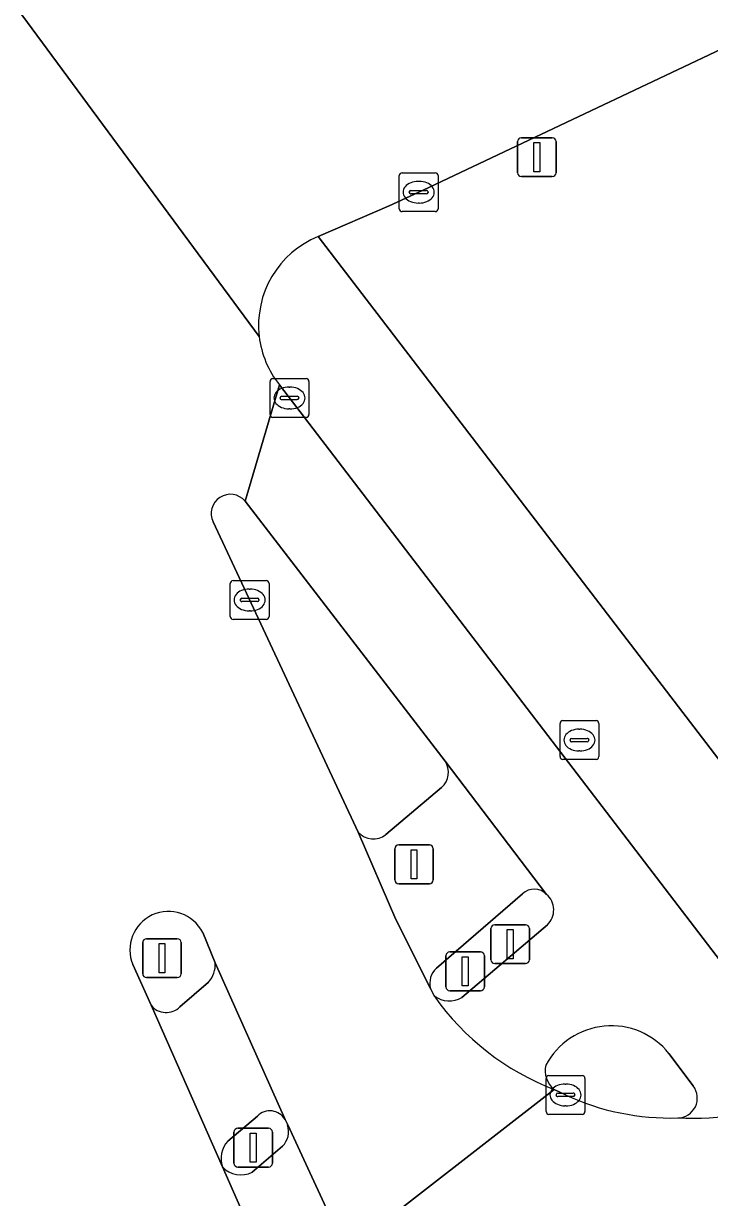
# Model space of a CAD drawing. Extents: x 159039 to 160102, y 381214 to 382524.
# Drawn here: x 159198.04 to 159215.7, y 381288.85 to 381319.08 of the extents above; entities that cross this region are included whole.
import ezdxf

# ---------------------------------------------------------------- set-up
doc = ezdxf.new("R2010")
doc.units = 0
for name, color, linetype in [('IMGEO_Berm_groen', 7, 'Continuous'), ('IMGEO_Brandkraan', 7, 'Continuous'), ('IMGEO_Drukknoppaal', 7, 'Continuous'), ('IMGEO_Fietspad_gesloten', 7, 'Continuous'), ('IMGEO_Kolk', 7, 'Continuous'), ('IMGEO_Lichtmast', 7, 'Continuous'), ('IMGEO_Rijbaan_lokaal_gesloten', 7, 'Continuous'), ('IMGEO_Rijbaan_regionaal_gesloten', 7, 'Continuous'), ('IMGEO_Verkeerseiland_gesloten', 7, 'Continuous'), ('IMGEO_Verkeersregelinstallatiepaal', 7, 'Continuous'), ('IMGEO_Voetpad_gesloten', 7, 'Continuous'), ('IMGEO_Voetpad_open', 7, 'Continuous')]:
    doc.layers.add(name, color=color, linetype=linetype)

msp = doc.modelspace()

# ---------------------------------------------------------------- linework, layer by layer
at = {"layer": 'IMGEO_Berm_groen'}
msp.add_lwpolyline([(159281.002, 381349.59), (159276.504, 381347.102), (159259.828, 381339.216), (159244.02, 381331.744), (159232.721, 381326.338), (159225.919, 381323.116), (159208.328, 381314.79), (159207.455, 381314.381), (159205.625, 381313.592), (159218.979, 381296.165)], dxfattribs=at)
at = {"layer": 'IMGEO_Brandkraan'}
for p, q in [((159211.851, 381300.201), (159211.851, 381301.053)), ((159211.926, 381301.127), (159212.778, 381301.127)), ((159212.852, 381301.053), (159212.852, 381300.201)), ((159212.153, 381300.67), (159212.551, 381300.67)), ((159212.339, 381300.907), (159212.364, 381300.907)), ((159212.11, 381300.621), (159212.11, 381300.633)), ((159212.548, 381300.584), (159212.15, 381300.584)), ((159212.362, 381300.347), (159212.337, 381300.347)), ((159212.594, 381300.633), (159212.594, 381300.621)), ((159212.778, 381300.127), (159211.926, 381300.127))]:
    msp.add_line(p, q, dxfattribs=at)
for points in [[(159211.851, 381300.201), (159211.851, 381301.053)], [(159211.926, 381301.127), (159212.778, 381301.127)], [(159212.852, 381301.053), (159212.852, 381300.201)], [(159212.778, 381300.127), (159211.926, 381300.127)]]:
    msp.add_lwpolyline(points, dxfattribs=at)
for centre, radius, start, end in [((159211.928, 381301.051), 0.0765, 91.552, 178.448), ((159211.928, 381301.051), 0.0765, 91.552, 178.448), ((159212.776, 381301.051), 0.0765, 1.552, 88.448), ((159212.776, 381301.051), 0.0765, 1.552, 88.448), ((159212.15, 381300.63), 0.0403, 85.8775, 175.7526), ((159212.555, 381300.632), 0.0386, 1.7309, 96.639), ((159212.147, 381300.62), 0.0366, 178.938, 274.7102), ((159212.551, 381300.627), 0.043, 264.8664, 352.4533), ((159211.928, 381300.203), 0.0765, 181.552, 268.448), ((159211.928, 381300.203), 0.0765, 181.552, 268.448), ((159212.776, 381300.203), 0.0765, 271.552, 358.448), ((159212.776, 381300.203), 0.0765, 271.552, 358.448)]:
    msp.add_arc(centre, radius, start, end, dxfattribs=at)
for centre, major_axis, ratio, start_param, end_param in [((159212.338, 381300.627), (-0.387, 0.002), 0.722429, 4.712389, 7.853982), ((159212.363, 381300.627), (-0.39, 0.002), 0.717154, 1.570796, 4.712389)]:
    msp.add_ellipse(centre, major_axis=major_axis, ratio=ratio, start_param=start_param, end_param=end_param, dxfattribs=at)
at = {"layer": 'IMGEO_Drukknoppaal'}
for p, q in [((159210.172, 381295.872), (159210.962, 381295.872)), ((159210.962, 381295.872), (159210.172, 381295.872)), ((159210.072, 381294.972), (159210.072, 381295.772)), ((159210.072, 381295.772), (159210.072, 381294.972)), ((159211.062, 381295.772), (159211.062, 381294.972)), ((159211.062, 381294.972), (159211.062, 381295.772)), ((159210.962, 381294.872), (159210.172, 381294.872)), ((159210.172, 381294.872), (159210.962, 381294.872))]:
    msp.add_line(p, q, dxfattribs=at)
msp.add_lwpolyline([(159210.492, 381295.747), (159210.642, 381295.747), (159210.642, 381294.997), (159210.492, 381294.997), (159210.492, 381295.747)], dxfattribs=at)
for centre, start, end in [((159210.172, 381295.772), 90, 180), ((159210.172, 381295.772), 90, 180), ((159210.962, 381295.772), 0, 90), ((159210.962, 381295.772), 360, 90), ((159210.172, 381294.972), 180, 270), ((159210.172, 381294.972), 180, 270), ((159210.962, 381294.972), 270, 0), ((159210.962, 381294.972), 270, 0)]:
    msp.add_arc(centre, 0.1, start, end, dxfattribs=at)
at = {"layer": 'IMGEO_Fietspad_gesloten'}
for points in [[(159204.627, 381309.774), (159203.741, 381306.778), (159208.891, 381300.088), (159211.504, 381296.653)], [(159218.387, 381291.816), (159217.802, 381292.557), (159204.627, 381309.774)], [(159211.526, 381295.869), (159209.325, 381293.998)], [(159214.655, 381292.557), (159215.281, 381291.721)], [(159206.348, 381287.47), (159204.839, 381290.717)], [(159204.707, 381290.168), (159203.927, 381289.504)], [(159203.158, 381289.636), (159204.637, 381286.286)]]:
    msp.add_lwpolyline(points, dxfattribs=at)
for centre, radius, start, end in [((159211.157, 381296.251), 0.531, 313.9801, 49.2347), ((159209, 381294.56), 0.649, 233.3967, 300.0119), ((159214.104, 381297.899), 6.712, 215.1065, 249.0229), ((159213.17, 381291.37), 1.901, 38.6201, 152.2025), ((159212.082, 381292.111), 0.612, 166.1464, 231.4919), ((159214.874, 381291.409), 0.512, 271.0788, 37.472), ((159215.253, 381298.537), 7.649, 267.2313, 291.4942), ((159204.307, 381290.554), 0.556, 315.9643, 16.9968), ((159203.63, 381290.078), 0.647, 223.1508, 297.3693)]:
    msp.add_arc(centre, radius, start, end, dxfattribs=at)
at = {"layer": 'IMGEO_Kolk'}
for p, q in [((159207.712, 381314.308), (159207.712, 381315.16)), ((159207.787, 381315.234), (159208.639, 381315.234)), ((159208.713, 381315.16), (159208.713, 381314.308)), ((159208.2, 381315.014), (159208.225, 381315.014)), ((159207.971, 381314.728), (159207.971, 381314.74)), ((159208.409, 381314.691), (159208.011, 381314.691)), ((159208.014, 381314.777), (159208.412, 381314.777)), ((159208.455, 381314.74), (159208.455, 381314.728)), ((159208.223, 381314.454), (159208.198, 381314.454)), ((159208.639, 381314.234), (159207.787, 381314.234)), ((159204.385, 381309.009), (159204.385, 381309.861)), ((159204.46, 381309.935), (159205.312, 381309.935)), ((159204.873, 381309.715), (159204.898, 381309.715)), ((159205.386, 381309.861), (159205.386, 381309.009)), ((159204.644, 381309.429), (159204.644, 381309.441)), ((159204.687, 381309.478), (159205.085, 381309.478)), ((159205.128, 381309.441), (159205.128, 381309.429)), ((159205.082, 381309.392), (159204.684, 381309.392)), ((159204.896, 381309.155), (159204.871, 381309.155)), ((159205.312, 381308.935), (159204.46, 381308.935)), ((159203.358, 381303.808), (159203.358, 381304.66)), ((159203.433, 381304.734), (159204.285, 381304.734)), ((159204.359, 381304.66), (159204.359, 381303.808)), ((159203.66, 381304.277), (159204.058, 381304.277)), ((159203.846, 381304.514), (159203.871, 381304.514)), ((159203.617, 381304.228), (159203.617, 381304.24)), ((159204.055, 381304.191), (159203.657, 381304.191)), ((159204.101, 381304.24), (159204.101, 381304.228)), ((159204.285, 381303.734), (159203.433, 381303.734)), ((159203.869, 381303.954), (159203.844, 381303.954)), ((159211.492, 381291.064), (159211.492, 381291.916)), ((159211.567, 381291.99), (159212.419, 381291.99)), ((159212.493, 381291.916), (159212.493, 381291.064)), ((159211.98, 381291.77), (159212.005, 381291.77)), ((159211.751, 381291.484), (159211.751, 381291.496)), ((159212.189, 381291.447), (159211.791, 381291.447)), ((159211.794, 381291.533), (159212.192, 381291.533)), ((159212.235, 381291.496), (159212.235, 381291.484)), ((159212.419, 381290.99), (159211.567, 381290.99)), ((159212.003, 381291.21), (159211.978, 381291.21))]:
    msp.add_line(p, q, dxfattribs=at)
for points in [[(159207.712, 381314.308), (159207.712, 381315.16)], [(159207.787, 381315.234), (159208.639, 381315.234)], [(159208.713, 381315.16), (159208.713, 381314.308)], [(159208.639, 381314.234), (159207.787, 381314.234)], [(159204.385, 381309.009), (159204.385, 381309.861)], [(159204.46, 381309.935), (159205.312, 381309.935)], [(159205.386, 381309.861), (159205.386, 381309.009)], [(159205.312, 381308.935), (159204.46, 381308.935)], [(159203.358, 381303.808), (159203.358, 381304.66)], [(159203.433, 381304.734), (159204.285, 381304.734)], [(159204.359, 381304.66), (159204.359, 381303.808)], [(159204.285, 381303.734), (159203.433, 381303.734)], [(159211.492, 381291.064), (159211.492, 381291.916)], [(159211.567, 381291.99), (159212.419, 381291.99)], [(159212.493, 381291.916), (159212.493, 381291.064)], [(159212.419, 381290.99), (159211.567, 381290.99)]]:
    msp.add_lwpolyline(points, dxfattribs=at)
for centre, radius, start, end in [((159207.789, 381315.158), 0.0765, 91.552, 178.448), ((159207.789, 381315.158), 0.0765, 91.552, 178.448), ((159208.637, 381315.158), 0.0765, 1.552, 88.448), ((159208.637, 381315.158), 0.0765, 1.552, 88.448), ((159208.011, 381314.737), 0.0403, 85.8775, 175.7526), ((159208.008, 381314.727), 0.0366, 178.938, 274.7102), ((159208.412, 381314.734), 0.043, 264.8664, 352.4533), ((159208.416, 381314.739), 0.0386, 1.7309, 96.639), ((159207.789, 381314.31), 0.0765, 181.552, 268.448), ((159207.789, 381314.31), 0.0765, 181.552, 268.448), ((159208.637, 381314.31), 0.0765, 271.552, 358.448), ((159208.637, 381314.31), 0.0765, 271.552, 358.448), ((159204.462, 381309.859), 0.0765, 91.552, 178.448), ((159204.462, 381309.859), 0.0765, 91.552, 178.448), ((159205.31, 381309.859), 0.0765, 1.552, 88.448), ((159205.31, 381309.859), 0.0765, 1.552, 88.448), ((159204.684, 381309.438), 0.0403, 85.8775, 175.7526), ((159204.681, 381309.428), 0.0366, 178.938, 274.7102), ((159205.085, 381309.435), 0.043, 264.8664, 352.4533), ((159205.089, 381309.44), 0.0386, 1.7309, 96.639), ((159204.462, 381309.011), 0.0765, 181.552, 268.448), ((159204.462, 381309.011), 0.0765, 181.552, 268.448), ((159205.31, 381309.011), 0.0765, 271.552, 358.448), ((159205.31, 381309.011), 0.0765, 271.552, 358.448), ((159203.435, 381304.658), 0.0765, 91.552, 178.448), ((159203.435, 381304.658), 0.0765, 91.552, 178.448), ((159204.283, 381304.658), 0.0765, 1.552, 88.448), ((159204.283, 381304.658), 0.0765, 1.552, 88.448), ((159203.657, 381304.237), 0.0403, 85.8775, 175.7526), ((159204.062, 381304.239), 0.0386, 1.7309, 96.639), ((159203.654, 381304.227), 0.0366, 178.938, 274.7102), ((159204.058, 381304.234), 0.043, 264.8664, 352.4533), ((159203.435, 381303.81), 0.0765, 181.552, 268.448), ((159203.435, 381303.81), 0.0765, 181.552, 268.448), ((159204.283, 381303.81), 0.0765, 271.552, 358.448), ((159204.283, 381303.81), 0.0765, 271.552, 358.448), ((159211.569, 381291.914), 0.0765, 91.552, 178.448), ((159211.569, 381291.914), 0.0765, 91.552, 178.448), ((159212.417, 381291.914), 0.0765, 1.552, 88.448), ((159212.417, 381291.914), 0.0765, 1.552, 88.448), ((159211.791, 381291.493), 0.0403, 85.8775, 175.7526), ((159211.788, 381291.483), 0.0366, 178.938, 274.7102), ((159212.192, 381291.49), 0.043, 264.8664, 352.4533), ((159212.196, 381291.495), 0.0386, 1.7309, 96.639), ((159211.569, 381291.066), 0.0765, 181.552, 268.448), ((159211.569, 381291.066), 0.0765, 181.552, 268.448), ((159212.417, 381291.066), 0.0765, 271.552, 358.448), ((159212.417, 381291.066), 0.0765, 271.552, 358.448)]:
    msp.add_arc(centre, radius, start, end, dxfattribs=at)
for centre, major_axis, ratio, start_param, end_param in [((159208.199, 381314.734), (-0.387, 0.002), 0.722429, 4.712389, 7.853982), ((159208.224, 381314.734), (-0.39, 0.002), 0.717154, 1.570796, 4.712389), ((159204.872, 381309.435), (-0.387, 0.002), 0.722429, 4.712389, 7.853982), ((159204.897, 381309.435), (-0.39, 0.002), 0.717154, 1.570796, 4.712389), ((159203.845, 381304.234), (-0.387, 0.002), 0.722429, 4.712389, 7.853982), ((159203.87, 381304.234), (-0.39, 0.002), 0.717154, 1.570796, 4.712389), ((159211.979, 381291.49), (-0.387, 0.002), 0.722429, 4.712389, 7.853982), ((159212.004, 381291.49), (-0.39, 0.002), 0.717154, 1.570796, 4.712389)]:
    msp.add_ellipse(centre, major_axis=major_axis, ratio=ratio, start_param=start_param, end_param=end_param, dxfattribs=at)
at = {"layer": 'IMGEO_Lichtmast'}
for p, q in [((159210.859, 381316.136), (159211.649, 381316.136)), ((159211.649, 381316.136), (159210.859, 381316.136)), ((159210.759, 381315.236), (159210.759, 381316.036)), ((159210.759, 381316.036), (159210.759, 381315.236)), ((159211.749, 381316.036), (159211.749, 381315.236)), ((159211.749, 381315.236), (159211.749, 381316.036)), ((159211.649, 381315.136), (159210.859, 381315.136)), ((159210.859, 381315.136), (159211.649, 381315.136)), ((159201.206, 381295.512), (159201.996, 381295.512)), ((159201.996, 381295.512), (159201.206, 381295.512)), ((159201.106, 381294.612), (159201.106, 381295.412)), ((159201.106, 381295.412), (159201.106, 381294.612)), ((159202.096, 381295.412), (159202.096, 381294.612)), ((159202.096, 381294.612), (159202.096, 381295.412)), ((159201.996, 381294.512), (159201.206, 381294.512)), ((159201.206, 381294.512), (159201.996, 381294.512))]:
    msp.add_line(p, q, dxfattribs=at)
for points in [[(159211.179, 381316.011), (159211.329, 381316.011), (159211.329, 381315.261), (159211.179, 381315.261), (159211.179, 381316.011)], [(159201.526, 381295.387), (159201.676, 381295.387), (159201.676, 381294.637), (159201.526, 381294.637), (159201.526, 381295.387)]]:
    msp.add_lwpolyline(points, dxfattribs=at)
for centre, start, end in [((159210.859, 381316.036), 90, 180), ((159210.859, 381316.036), 90, 180), ((159211.649, 381316.036), 0, 90), ((159211.649, 381316.036), 360, 90), ((159210.859, 381315.236), 180, 270), ((159210.859, 381315.236), 180, 270), ((159211.649, 381315.236), 270, 0), ((159211.649, 381315.236), 270, 0), ((159201.206, 381295.412), 90, 180), ((159201.206, 381295.412), 90, 180), ((159201.996, 381295.412), 0, 90), ((159201.996, 381295.412), 360, 90), ((159201.206, 381294.612), 180, 270), ((159201.206, 381294.612), 180, 270), ((159201.996, 381294.612), 270, 0), ((159201.996, 381294.612), 270, 0)]:
    msp.add_arc(centre, 0.1, start, end, dxfattribs=at)
at = {"layer": 'IMGEO_Rijbaan_lokaal_gesloten'}
for points in [[(159205.625, 381313.592), (159207.455, 381314.381), (159208.328, 381314.79), (159225.919, 381323.116), (159232.721, 381326.338), (159244.02, 381331.744), (159259.828, 381339.216)], [(159204.106, 381311.021), (159196.558, 381321.242)], [(159199.312, 381320.452), (159196.558, 381321.242), (159204.106, 381311.021)], [(159203.741, 381306.778), (159204.627, 381309.774)], [(159208.613, 381294.039), (159208.516, 381294.232), (159207.623, 381296.011), (159206.654, 381298.258), (159202.92, 381306.243)], [(159202.651, 381295.675), (159202.974, 381294.894), (159204.773, 381290.859), (159204.839, 381290.717), (159206.348, 381287.47), (159211.701, 381291.632)], [(159197.737, 381280.514), (159204.637, 381286.286), (159203.158, 381289.636), (159201.321, 381293.802), (159200.85, 381294.845)]]:
    msp.add_lwpolyline(points, dxfattribs=at)
for centre, radius, start, end in [((159206.552, 381311.31), 2.463, 112.1013, 186.7477), ((159206.545, 381311.308), 2.456, 186.7019, 218.6487), ((159203.363, 381306.461), 0.494, 39.995, 206.1851), ((159201.768, 381295.223), 0.992, 27.1048, 202.3809), ((159214.104, 381297.899), 6.712, 215.1065, 249.0229)]:
    msp.add_arc(centre, radius, start, end, dxfattribs=at)
at = {"layer": 'IMGEO_Rijbaan_regionaal_gesloten'}
msp.add_lwpolyline([(159211.993, 381291.49), (159211.701, 381291.632), (159206.348, 381287.47), (159206.895, 381286.267)], dxfattribs=at)
for centre, radius, start, end in [((159214.7, 381297.346), 6.452, 245.1866, 271.6301), ((159215.253, 381298.537), 7.649, 267.2313, 291.4942)]:
    msp.add_arc(centre, radius, start, end, dxfattribs=at)
at = {"layer": 'IMGEO_Verkeerseiland_gesloten'}
for points in [[(159208.891, 381300.088), (159203.741, 381306.778)], [(159202.92, 381306.243), (159206.654, 381298.258)], [(159207.369, 381298.194), (159208.797, 381299.404)], [(159210.887, 381296.669), (159208.668, 381294.753)], [(159209.325, 381293.998), (159211.526, 381295.869)], [(159202.974, 381294.894), (159202.651, 381295.675)], [(159200.85, 381294.845), (159201.321, 381293.802)], [(159202.063, 381293.761), (159202.803, 381294.393)], [(159208.516, 381294.232), (159208.613, 381294.039)], [(159215.281, 381291.721), (159214.655, 381292.557)], [(159211.701, 381291.632), (159211.993, 381291.49)], [(159204.058, 381290.945), (159203.298, 381290.299)], [(159204.839, 381290.717), (159204.773, 381290.859)], [(159203.927, 381289.504), (159204.707, 381290.168)]]:
    msp.add_lwpolyline(points, dxfattribs=at)
for centre, radius, start, end in [((159203.363, 381306.461), 0.494, 39.995, 206.1851), ((159208.455, 381299.799), 0.523, 310.832, 33.5181), ((159207.044, 381298.591), 0.513, 220.4451, 309.325), ((159211.187, 381296.35), 0.438, 43.7619, 133.2672), ((159211.157, 381296.251), 0.531, 313.9801, 49.2347), ((159201.768, 381295.223), 0.992, 27.1048, 202.3809), ((159202.293, 381294.847), 0.682, 318.3232, 3.9855), ((159209.028, 381294.365), 0.529, 132.8904, 194.5808), ((159209, 381294.56), 0.649, 233.3967, 300.0119), ((159201.71, 381294.103), 0.492, 217.7336, 315.941), ((159213.17, 381291.37), 1.901, 38.6201, 152.2025), ((159212.082, 381292.111), 0.612, 166.1464, 231.4919), ((159214.874, 381291.409), 0.512, 271.0788, 37.472), ((159214.7, 381297.346), 6.452, 245.1866, 271.6301), ((159204.382, 381290.622), 0.458, 31.2489, 135.0339), ((159204.307, 381290.554), 0.556, 315.9643, 16.9968), ((159203.801, 381289.846), 0.677, 138.0392, 198.1138), ((159203.63, 381290.078), 0.647, 223.1508, 297.3693)]:
    msp.add_arc(centre, radius, start, end, dxfattribs=at)
at = {"layer": 'IMGEO_Verkeersregelinstallatiepaal'}
for p, q in [((159207.697, 381297.927), (159208.487, 381297.927)), ((159208.487, 381297.927), (159207.697, 381297.927)), ((159207.597, 381297.027), (159207.597, 381297.827)), ((159207.597, 381297.827), (159207.597, 381297.027)), ((159208.587, 381297.827), (159208.587, 381297.027)), ((159208.587, 381297.027), (159208.587, 381297.827)), ((159208.487, 381296.927), (159207.697, 381296.927)), ((159207.697, 381296.927), (159208.487, 381296.927)), ((159208.913, 381294.272), (159208.913, 381295.072)), ((159208.913, 381295.072), (159208.913, 381294.272)), ((159209.013, 381295.172), (159209.803, 381295.172)), ((159209.803, 381295.172), (159209.013, 381295.172)), ((159209.903, 381295.072), (159209.903, 381294.272)), ((159209.903, 381294.272), (159209.903, 381295.072)), ((159209.803, 381294.172), (159209.013, 381294.172)), ((159209.013, 381294.172), (159209.803, 381294.172)), ((159203.457, 381289.733), (159203.457, 381290.533)), ((159203.457, 381290.533), (159203.457, 381289.733)), ((159203.557, 381290.633), (159204.347, 381290.633)), ((159204.347, 381290.633), (159203.557, 381290.633)), ((159204.447, 381290.533), (159204.447, 381289.733)), ((159204.447, 381289.733), (159204.447, 381290.533)), ((159204.347, 381289.633), (159203.557, 381289.633)), ((159203.557, 381289.633), (159204.347, 381289.633))]:
    msp.add_line(p, q, dxfattribs=at)
for points in [[(159208.017, 381297.802), (159208.167, 381297.802), (159208.167, 381297.052), (159208.017, 381297.052), (159208.017, 381297.802)], [(159209.333, 381295.047), (159209.483, 381295.047), (159209.483, 381294.297), (159209.333, 381294.297), (159209.333, 381295.047)], [(159203.877, 381290.508), (159204.027, 381290.508), (159204.027, 381289.758), (159203.877, 381289.758), (159203.877, 381290.508)]]:
    msp.add_lwpolyline(points, dxfattribs=at)
for centre, start, end in [((159207.697, 381297.827), 90, 180), ((159207.697, 381297.827), 90, 180), ((159208.487, 381297.827), 0, 90), ((159208.487, 381297.827), 360, 90), ((159207.697, 381297.027), 180, 270), ((159207.697, 381297.027), 180, 270), ((159208.487, 381297.027), 270, 0), ((159208.487, 381297.027), 270, 0), ((159209.013, 381295.072), 90, 180), ((159209.013, 381295.072), 90, 180), ((159209.803, 381295.072), 0, 90), ((159209.803, 381295.072), 360, 90), ((159209.013, 381294.272), 180, 270), ((159209.013, 381294.272), 180, 270), ((159209.803, 381294.272), 270, 0), ((159209.803, 381294.272), 270, 0), ((159203.557, 381290.533), 90, 180), ((159203.557, 381290.533), 90, 180), ((159204.347, 381290.533), 0, 90), ((159204.347, 381290.533), 360, 90), ((159203.557, 381289.733), 180, 270), ((159203.557, 381289.733), 180, 270), ((159204.347, 381289.733), 270, 0), ((159204.347, 381289.733), 270, 0)]:
    msp.add_arc(centre, 0.1, start, end, dxfattribs=at)
at = {"layer": 'IMGEO_Voetpad_gesloten'}
for points in [[(159211.504, 381296.653), (159208.891, 381300.088)], [(159208.797, 381299.404), (159207.369, 381298.194)], [(159206.654, 381298.258), (159207.623, 381296.011), (159208.516, 381294.232)], [(159208.668, 381294.753), (159210.887, 381296.669)], [(159204.773, 381290.859), (159202.974, 381294.894)], [(159202.803, 381294.393), (159202.063, 381293.761)], [(159201.321, 381293.802), (159203.158, 381289.636)], [(159203.298, 381290.299), (159204.058, 381290.945)]]:
    msp.add_lwpolyline(points, dxfattribs=at)
for centre, radius, start, end in [((159208.455, 381299.799), 0.523, 310.832, 33.5181), ((159207.044, 381298.591), 0.513, 220.4451, 309.325), ((159211.187, 381296.35), 0.438, 43.7619, 133.2672), ((159202.293, 381294.847), 0.682, 318.3232, 3.9855), ((159209.028, 381294.365), 0.529, 132.8904, 194.5808), ((159201.71, 381294.103), 0.492, 217.7336, 315.941), ((159204.382, 381290.622), 0.458, 31.2489, 135.0339), ((159203.801, 381289.846), 0.677, 138.0392, 198.1138)]:
    msp.add_arc(centre, radius, start, end, dxfattribs=at)
at = {"layer": 'IMGEO_Voetpad_open'}
for points in [[(159218.979, 381296.165), (159205.625, 381313.592)], [(159204.627, 381309.774), (159217.802, 381292.557), (159218.669, 381293.224), (159219.171, 381292.425)]]:
    msp.add_lwpolyline(points, dxfattribs=at)
for centre, radius, start, end in [((159206.552, 381311.31), 2.463, 112.1013, 186.7477), ((159206.545, 381311.308), 2.456, 186.7019, 218.6487)]:
    msp.add_arc(centre, radius, start, end, dxfattribs=at)

doc.saveas('drawing.dxf')
